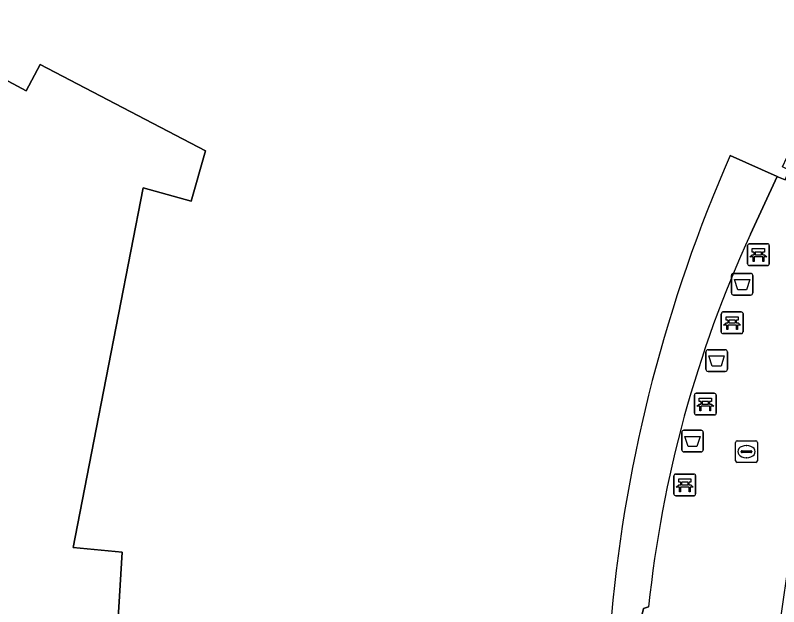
# Model space of a CAD drawing. Extents: x 159262 to 160143, y 383399 to 384319.
# Drawn here: x 160049.81 to 160085.03, y 383780.28 to 383807.57 of the extents above; entities that cross this region are included whole.
import ezdxf

# ---------------------------------------------------------------- set-up
doc = ezdxf.new("R2010")
doc.units = 0
for name, color, linetype in [('IMGEO_Afvalbak', 7, 'Continuous'), ('IMGEO_Bank', 7, 'Continuous'), ('IMGEO_Erf', 7, 'Continuous'), ('IMGEO_Grasland_overig', 7, 'Continuous'), ('IMGEO_Groenvoorziening', 7, 'Continuous'), ('IMGEO_Kolk', 7, 'Continuous'), ('IMGEO_Pand', 7, 'Continuous'), ('IMGEO_Voetpad_open', 7, 'Continuous')]:
    doc.layers.add(name, color=color, linetype=linetype)

msp = doc.modelspace()

# ---------------------------------------------------------------- linework, layer by layer
at = {"layer": 'IMGEO_Afvalbak'}
for p, q in [((160082.84, 383794.76), (160082.84, 383795.56)), ((160082.84, 383795.56), (160082.84, 383794.76)), ((160082.94, 383795.66), (160083.73, 383795.66)), ((160083.73, 383795.66), (160082.94, 383795.66)), ((160083.83, 383795.56), (160083.83, 383794.76)), ((160083.83, 383794.76), (160083.83, 383795.56)), ((160083.73, 383794.66), (160082.94, 383794.66)), ((160082.94, 383794.66), (160083.73, 383794.66)), ((160081.665, 383791.236), (160081.665, 383792.036)), ((160081.665, 383792.036), (160081.665, 383791.236)), ((160081.765, 383792.136), (160082.555, 383792.136)), ((160082.555, 383792.136), (160081.765, 383792.136)), ((160082.655, 383792.036), (160082.655, 383791.236)), ((160082.655, 383791.236), (160082.655, 383792.036)), ((160082.555, 383791.136), (160081.765, 383791.136)), ((160081.765, 383791.136), (160082.555, 383791.136)), ((160080.552, 383787.521), (160080.552, 383788.321)), ((160080.552, 383788.321), (160080.552, 383787.521)), ((160080.652, 383788.421), (160081.442, 383788.421)), ((160081.442, 383788.421), (160080.652, 383788.421)), ((160081.542, 383788.321), (160081.542, 383787.521)), ((160081.542, 383787.521), (160081.542, 383788.321)), ((160081.442, 383787.421), (160080.652, 383787.421)), ((160080.652, 383787.421), (160081.442, 383787.421))]:
    msp.add_line(p, q, dxfattribs=at)
for points in [[(160082.983, 383795.374), (160083.687, 383795.374), (160083.538, 383794.904), (160083.132, 383794.904), (160082.983, 383795.374)], [(160081.808, 383791.85), (160082.512, 383791.85), (160082.363, 383791.38), (160081.957, 383791.38), (160081.808, 383791.85)], [(160080.695, 383788.135), (160081.399, 383788.135), (160081.25, 383787.665), (160080.844, 383787.665), (160080.695, 383788.135)]]:
    msp.add_lwpolyline(points, dxfattribs=at)
for centre, start, end in [((160082.94, 383795.56), 90, 180), ((160082.94, 383795.56), 90, 180), ((160083.73, 383795.56), 0, 90), ((160083.73, 383795.56), 360, 90), ((160082.94, 383794.76), 180, 270), ((160082.94, 383794.76), 180, 270), ((160083.73, 383794.76), 270, 0), ((160083.73, 383794.76), 270, 0), ((160081.765, 383792.036), 90, 180), ((160081.765, 383792.036), 90, 180), ((160082.555, 383792.036), 0, 90), ((160082.555, 383792.036), 360, 90), ((160081.765, 383791.236), 180, 270), ((160081.765, 383791.236), 180, 270), ((160082.555, 383791.236), 270, 0), ((160082.555, 383791.236), 270, 0), ((160080.652, 383788.321), 90, 180), ((160080.652, 383788.321), 90, 180), ((160081.442, 383788.321), 0, 90), ((160081.442, 383788.321), 360, 90), ((160080.652, 383787.521), 180, 270), ((160080.652, 383787.521), 180, 270), ((160081.442, 383787.521), 270, 0), ((160081.442, 383787.521), 270, 0)]:
    msp.add_arc(centre, 0.1, start, end, dxfattribs=at)
at = {"layer": 'IMGEO_Bank'}
for p, q in [((160083.663, 383797.021), (160084.504, 383797.021)), ((160084.504, 383797.021), (160083.663, 383797.021)), ((160084.588, 383796.946), (160084.588, 383796.105)), ((160084.588, 383796.105), (160084.588, 383796.946)), ((160083.588, 383796.096), (160083.588, 383796.937)), ((160083.588, 383796.937), (160083.588, 383796.096)), ((160083.897, 383796.527), (160083.897, 383796.633)), ((160083.941, 383796.633), (160083.941, 383796.527)), ((160084.229, 383796.639), (160083.947, 383796.639)), ((160084.235, 383796.527), (160084.235, 383796.633)), ((160084.279, 383796.633), (160084.279, 383796.527)), ((160084.285, 383796.419), (160083.892, 383796.419)), ((160083.947, 383796.521), (160084.229, 383796.521)), ((160084.513, 383796.021), (160083.672, 383796.021)), ((160083.672, 383796.021), (160084.513, 383796.021)), ((160082.377, 383792.953), (160082.377, 383793.794)), ((160082.377, 383793.794), (160082.377, 383792.953)), ((160082.452, 383793.878), (160083.293, 383793.878)), ((160083.293, 383793.878), (160082.452, 383793.878)), ((160083.377, 383793.803), (160083.377, 383792.962)), ((160083.377, 383792.962), (160083.377, 383793.803)), ((160082.686, 383793.384), (160082.686, 383793.49)), ((160082.73, 383793.49), (160082.73, 383793.384)), ((160083.018, 383793.496), (160082.736, 383793.496)), ((160083.024, 383793.384), (160083.024, 383793.49)), ((160083.068, 383793.49), (160083.068, 383793.384)), ((160083.074, 383793.276), (160082.681, 383793.276)), ((160082.736, 383793.378), (160083.018, 383793.378)), ((160083.302, 383792.878), (160082.461, 383792.878)), ((160082.461, 383792.878), (160083.302, 383792.878)), ((160081.138, 383789.202), (160081.138, 383790.043)), ((160081.138, 383790.043), (160081.138, 383789.202)), ((160081.213, 383790.127), (160082.054, 383790.127)), ((160082.054, 383790.127), (160081.213, 383790.127)), ((160082.138, 383790.052), (160082.138, 383789.211)), ((160082.138, 383789.211), (160082.138, 383790.052)), ((160081.447, 383789.633), (160081.447, 383789.739)), ((160081.491, 383789.739), (160081.491, 383789.633)), ((160081.779, 383789.745), (160081.497, 383789.745)), ((160081.497, 383789.627), (160081.779, 383789.627)), ((160081.785, 383789.633), (160081.785, 383789.739)), ((160081.829, 383789.739), (160081.829, 383789.633)), ((160081.835, 383789.525), (160081.442, 383789.525)), ((160082.063, 383789.127), (160081.222, 383789.127)), ((160081.222, 383789.127), (160082.063, 383789.127)), ((160080.268, 383786.402), (160081.109, 383786.402)), ((160081.109, 383786.402), (160080.268, 383786.402)), ((160080.193, 383785.477), (160080.193, 383786.318)), ((160080.193, 383786.318), (160080.193, 383785.477)), ((160081.193, 383786.327), (160081.193, 383785.486)), ((160081.193, 383785.486), (160081.193, 383786.327)), ((160080.89, 383785.8), (160080.497, 383785.8)), ((160080.502, 383785.908), (160080.502, 383786.014)), ((160080.546, 383786.014), (160080.546, 383785.908)), ((160080.834, 383786.02), (160080.552, 383786.02)), ((160080.552, 383785.902), (160080.834, 383785.902)), ((160080.84, 383785.908), (160080.84, 383786.014)), ((160080.884, 383786.014), (160080.884, 383785.908)), ((160081.118, 383785.402), (160080.277, 383785.402)), ((160080.277, 383785.402), (160081.118, 383785.402))]:
    msp.add_line(p, q, dxfattribs=at)
for points in [[(160083.891, 383796.639), (160083.805, 383796.639), (160083.805, 383796.8), (160084.368, 383796.8), (160084.368, 383796.639), (160084.285, 383796.639)], [(160083.835, 383796.419), (160083.693, 383796.419), (160083.805, 383796.521), (160083.891, 383796.521)], [(160083.885, 383796.412), (160083.885, 383796.205), (160083.842, 383796.205), (160083.842, 383796.412)], [(160084.285, 383796.521), (160084.368, 383796.521), (160084.48, 383796.419), (160084.341, 383796.419)], [(160084.335, 383796.412), (160084.335, 383796.205), (160084.291, 383796.205), (160084.291, 383796.412)], [(160082.68, 383793.496), (160082.594, 383793.496), (160082.594, 383793.657), (160083.157, 383793.657), (160083.157, 383793.496), (160083.074, 383793.496)], [(160082.624, 383793.276), (160082.482, 383793.276), (160082.594, 383793.378), (160082.68, 383793.378)], [(160082.674, 383793.269), (160082.674, 383793.062), (160082.631, 383793.062), (160082.631, 383793.269)], [(160083.074, 383793.378), (160083.157, 383793.378), (160083.269, 383793.276), (160083.13, 383793.276)], [(160083.124, 383793.269), (160083.124, 383793.062), (160083.08, 383793.062), (160083.08, 383793.269)], [(160081.441, 383789.745), (160081.355, 383789.745), (160081.355, 383789.906), (160081.918, 383789.906), (160081.918, 383789.745), (160081.835, 383789.745)], [(160081.385, 383789.525), (160081.243, 383789.525), (160081.355, 383789.627), (160081.441, 383789.627)], [(160081.835, 383789.627), (160081.918, 383789.627), (160082.03, 383789.525), (160081.891, 383789.525)], [(160081.435, 383789.518), (160081.435, 383789.311), (160081.392, 383789.311), (160081.392, 383789.518)], [(160081.885, 383789.518), (160081.885, 383789.311), (160081.841, 383789.311), (160081.841, 383789.518)], [(160080.496, 383786.02), (160080.41, 383786.02), (160080.41, 383786.181), (160080.973, 383786.181), (160080.973, 383786.02), (160080.89, 383786.02)], [(160080.44, 383785.8), (160080.298, 383785.8), (160080.41, 383785.902), (160080.496, 383785.902)], [(160080.49, 383785.793), (160080.49, 383785.586), (160080.447, 383785.586), (160080.447, 383785.793)], [(160080.89, 383785.902), (160080.973, 383785.902), (160081.085, 383785.8), (160080.946, 383785.8)], [(160080.94, 383785.793), (160080.94, 383785.586), (160080.896, 383785.586), (160080.896, 383785.793)]]:
    msp.add_lwpolyline(points, dxfattribs=at)
for centre, radius, start, end in [((160083.666, 383796.943), 0.0779, 92.4484, 184.2845), ((160083.666, 383796.943), 0.0779, 92.4484, 184.2845), ((160084.51, 383796.943), 0.0779, 2.4484, 94.2845), ((160084.51, 383796.943), 0.0779, 2.4484, 94.2845), ((160083.89, 383796.632), 0.00671, 2.8957, 87.1043), ((160083.947, 383796.632), 0.00671, 92.8957, 177.1043), ((160084.229, 383796.632), 0.00671, 2.8957, 87.1043), ((160084.286, 383796.632), 0.00671, 92.8957, 177.1043), ((160083.835, 383796.412), 0.00671, 2.8957, 87.1043), ((160083.892, 383796.412), 0.00671, 92.8957, 177.1043), ((160083.89, 383796.528), 0.00671, 272.8957, 357.1043), ((160083.947, 383796.528), 0.00671, 182.8957, 267.1043), ((160084.229, 383796.528), 0.00671, 272.8957, 357.1043), ((160084.286, 383796.528), 0.00671, 182.8957, 267.1043), ((160084.284, 383796.412), 0.00671, 2.8957, 87.1043), ((160084.341, 383796.412), 0.00671, 92.8957, 177.1043), ((160083.666, 383796.099), 0.0779, 182.4484, 274.2845), ((160083.666, 383796.099), 0.0779, 182.4484, 274.2845), ((160084.51, 383796.099), 0.0779, 272.4484, 4.2845), ((160084.51, 383796.099), 0.0779, 272.4484, 4.2845), ((160082.455, 383793.8), 0.0779, 92.4484, 184.2845), ((160082.455, 383793.8), 0.0779, 92.4484, 184.2845), ((160083.299, 383793.8), 0.0779, 2.4484, 94.2845), ((160083.299, 383793.8), 0.0779, 2.4484, 94.2845), ((160082.679, 383793.489), 0.00671, 2.8957, 87.1043), ((160082.736, 383793.489), 0.00671, 92.8957, 177.1043), ((160083.018, 383793.489), 0.00671, 2.8957, 87.1043), ((160083.075, 383793.489), 0.00671, 92.8957, 177.1043), ((160082.624, 383793.269), 0.00671, 2.8957, 87.1043), ((160082.681, 383793.269), 0.00671, 92.8957, 177.1043), ((160082.679, 383793.385), 0.00671, 272.8957, 357.1043), ((160082.736, 383793.385), 0.00671, 182.8957, 267.1043), ((160083.018, 383793.385), 0.00671, 272.8957, 357.1043), ((160083.075, 383793.385), 0.00671, 182.8957, 267.1043), ((160083.073, 383793.269), 0.00671, 2.8957, 87.1043), ((160083.13, 383793.269), 0.00671, 92.8957, 177.1043), ((160082.455, 383792.956), 0.0779, 182.4484, 274.2845), ((160082.455, 383792.956), 0.0779, 182.4484, 274.2845), ((160083.299, 383792.956), 0.0779, 272.4484, 4.2845), ((160083.299, 383792.956), 0.0779, 272.4484, 4.2845), ((160081.216, 383790.049), 0.0779, 92.4484, 184.2845), ((160081.216, 383790.049), 0.0779, 92.4484, 184.2845), ((160082.06, 383790.049), 0.0779, 2.4484, 94.2845), ((160082.06, 383790.049), 0.0779, 2.4484, 94.2845), ((160081.44, 383789.738), 0.00671, 2.8957, 87.1043), ((160081.44, 383789.634), 0.00671, 272.8957, 357.1043), ((160081.497, 383789.738), 0.00671, 92.8957, 177.1043), ((160081.497, 383789.634), 0.00671, 182.8957, 267.1043), ((160081.779, 383789.738), 0.00671, 2.8957, 87.1043), ((160081.779, 383789.634), 0.00671, 272.8957, 357.1043), ((160081.836, 383789.738), 0.00671, 92.8957, 177.1043), ((160081.836, 383789.634), 0.00671, 182.8957, 267.1043), ((160081.216, 383789.205), 0.0779, 182.4484, 274.2845), ((160081.216, 383789.205), 0.0779, 182.4484, 274.2845), ((160081.385, 383789.518), 0.00671, 2.8957, 87.1043), ((160081.442, 383789.518), 0.00671, 92.8957, 177.1043), ((160081.834, 383789.518), 0.00671, 2.8957, 87.1043), ((160081.891, 383789.518), 0.00671, 92.8957, 177.1043), ((160082.06, 383789.205), 0.0779, 272.4484, 4.2845), ((160082.06, 383789.205), 0.0779, 272.4484, 4.2845), ((160080.271, 383786.324), 0.0779, 92.4484, 184.2845), ((160080.271, 383786.324), 0.0779, 92.4484, 184.2845), ((160081.115, 383786.324), 0.0779, 2.4484, 94.2845), ((160081.115, 383786.324), 0.0779, 2.4484, 94.2845), ((160080.44, 383785.793), 0.00671, 2.8957, 87.1043), ((160080.497, 383785.793), 0.00671, 92.8957, 177.1043), ((160080.495, 383786.013), 0.00671, 2.8957, 87.1043), ((160080.495, 383785.909), 0.00671, 272.8957, 357.1043), ((160080.552, 383786.013), 0.00671, 92.8957, 177.1043), ((160080.552, 383785.909), 0.00671, 182.8957, 267.1043), ((160080.834, 383786.013), 0.00671, 2.8957, 87.1043), ((160080.834, 383785.909), 0.00671, 272.8957, 357.1043), ((160080.891, 383786.013), 0.00671, 92.8957, 177.1043), ((160080.891, 383785.909), 0.00671, 182.8957, 267.1043), ((160080.889, 383785.793), 0.00671, 2.8957, 87.1043), ((160080.946, 383785.793), 0.00671, 92.8957, 177.1043), ((160080.271, 383785.48), 0.0779, 182.4484, 274.2845), ((160080.271, 383785.48), 0.0779, 182.4484, 274.2845), ((160081.115, 383785.48), 0.0779, 272.4484, 4.2845), ((160081.115, 383785.48), 0.0779, 272.4484, 4.2845)]:
    msp.add_arc(centre, radius, start, end, dxfattribs=at)
at = {"layer": 'IMGEO_Erf'}
msp.add_lwpolyline([(160059.647, 383769.609), (160059.099, 383772.648), (160054.726, 383772.646), (160054.726, 383772.953), (160054.152, 383772.996), (160054.452, 383777.987), (160054.744, 383782.801), (160052.477, 383783.01), (160053.434, 383787.918), (160055.712, 383799.6), (160057.915, 383798.988), (160058.577, 383801.316), (160050.952, 383805.291), (160050.306, 383804.086), (160034.472, 383812.599), (160033.144, 383810.211), (160026.227, 383813.961), (160027.491, 383816.416), (160000.022, 383831.198), (159992.595, 383835.195)], dxfattribs=at)
at = {"layer": 'IMGEO_Grasland_overig'}
for points in [[(160083.718, 383797.465), (160084.957, 383800.131), (160082.787, 383801.089)], [(160077.305, 383779.892), (160078.702, 383779.815), (160078.782, 383780.193), (160079.021, 383780.279)]]:
    msp.add_lwpolyline(points, dxfattribs=at)
for centre, radius, start, end in [((160145.465, 383773.572), 68.453, 156.29731, 174.70227), ((160133.803, 383774.542), 55.082, 155.4071, 174.0212)]:
    msp.add_arc(centre, radius, start, end, dxfattribs=at)
at = {"layer": 'IMGEO_Groenvoorziening'}
msp.add_arc((160140.187, 383772.971), 55.49, 163.0312, 173.7689, dxfattribs=at)
at = {"layer": 'IMGEO_Kolk'}
for p, q in [((160083.037, 383787.009), (160083.037, 383787.861)), ((160083.112, 383787.935), (160083.964, 383787.935)), ((160084.038, 383787.861), (160084.038, 383787.009)), ((160083.296, 383787.429), (160083.296, 383787.441)), ((160083.339, 383787.478), (160083.737, 383787.478)), ((160083.525, 383787.715), (160083.55, 383787.715)), ((160083.78, 383787.441), (160083.78, 383787.429)), ((160083.734, 383787.392), (160083.336, 383787.392)), ((160083.548, 383787.155), (160083.523, 383787.155)), ((160083.964, 383786.935), (160083.112, 383786.935))]:
    msp.add_line(p, q, dxfattribs=at)
for points in [[(160083.037, 383787.009), (160083.037, 383787.861)], [(160083.112, 383787.935), (160083.964, 383787.935)], [(160084.038, 383787.861), (160084.038, 383787.009)], [(160083.964, 383786.935), (160083.112, 383786.935)]]:
    msp.add_lwpolyline(points, dxfattribs=at)
for centre, radius, start, end in [((160083.114, 383787.859), 0.0765, 91.552, 178.448), ((160083.114, 383787.859), 0.0765, 91.552, 178.448), ((160083.962, 383787.859), 0.0765, 1.552, 88.448), ((160083.962, 383787.859), 0.0765, 1.552, 88.448), ((160083.336, 383787.438), 0.0403, 85.8775, 175.7526), ((160083.741, 383787.44), 0.0386, 1.7309, 96.639), ((160083.333, 383787.428), 0.0366, 178.938, 274.7102), ((160083.737, 383787.435), 0.043, 264.8664, 352.4533), ((160083.114, 383787.011), 0.0765, 181.552, 268.448), ((160083.114, 383787.011), 0.0765, 181.552, 268.448), ((160083.962, 383787.011), 0.0765, 271.552, 358.448), ((160083.962, 383787.011), 0.0765, 271.552, 358.448)]:
    msp.add_arc(centre, radius, start, end, dxfattribs=at)
for centre, major_axis, ratio, start_param, end_param in [((160083.524, 383787.435), (-0.387, 0.002), 0.722429, 4.712389, 7.853982), ((160083.549, 383787.435), (-0.39, 0.002), 0.717154, 1.570796, 4.712389)]:
    msp.add_ellipse(centre, major_axis=major_axis, ratio=ratio, start_param=start_param, end_param=end_param, dxfattribs=at)
at = {"layer": 'IMGEO_Pand'}
for points in [[(159992.595, 383835.195), (160000.022, 383831.198), (160027.491, 383816.416), (160026.227, 383813.961), (160033.144, 383810.211), (160034.472, 383812.599), (160050.306, 383804.086), (160050.952, 383805.291), (160058.577, 383801.316), (160057.915, 383798.988), (160055.712, 383799.6), (160053.434, 383787.918), (160052.477, 383783.01), (160054.744, 383782.801), (160054.452, 383777.987), (160054.152, 383772.996), (160054.726, 383772.953), (160054.726, 383772.646), (160059.099, 383772.648), (160059.647, 383769.609)], [(160082.787, 383801.089), (160084.957, 383800.131), (160085.017, 383800.104), (160085.322, 383799.969), (160085.441, 383800.265), (160085.514, 383800.424), (160085.205, 383800.58), (160085.991, 383802.29), (160086.318, 383802.144), (160086.415, 383802.334), (160086.103, 383802.491), (160086.959, 383804.194), (160087.272, 383804.037), (160087.381, 383804.221), (160087.047, 383804.393), (160087.973, 383806.054), (160088.292, 383805.893), (160088.403, 383806.09), (160088.165, 383806.216), (160089.864, 383808.996), (160089.265, 383809.381), (160080.754, 383814.845), (160083.162, 383818.501)]]:
    msp.add_lwpolyline(points, dxfattribs=at)
msp.add_arc((160145.465, 383773.572), 68.453, 156.29731, 174.70227, dxfattribs=at)
at = {"layer": 'IMGEO_Voetpad_open'}
for points in [[(160094.359, 383819.618), (160094.719, 383819.458), (160093.966, 383818.167), (160091.918, 383814.03), (160089.864, 383808.996), (160088.165, 383806.216), (160088.403, 383806.09), (160089.181, 383805.686), (160086.246, 383799.927), (160085.441, 383800.265), (160085.322, 383799.969), (160085.017, 383800.104), (160084.957, 383800.131), (160083.718, 383797.465)], [(160079.021, 383780.279), (160078.782, 383780.193), (160078.702, 383779.815), (160077.305, 383779.892), (160077.295, 383779.783), (160078.387, 383779.66), (160078.048, 383773.428), (160077.01, 383773.475), (160077.012, 383773.03), (160076.516, 383772.936), (160076.515, 383772.717), (160073.582, 383772.695), (160073.262, 383770.855), (160078.047, 383770.839)]]:
    msp.add_lwpolyline(points, dxfattribs=at)
for centre, radius, start, end in [((160133.803, 383774.542), 55.082, 155.4071, 174.0212), ((160140.187, 383772.971), 55.49, 163.0312, 173.7689)]:
    msp.add_arc(centre, radius, start, end, dxfattribs=at)

doc.saveas('drawing.dxf')
